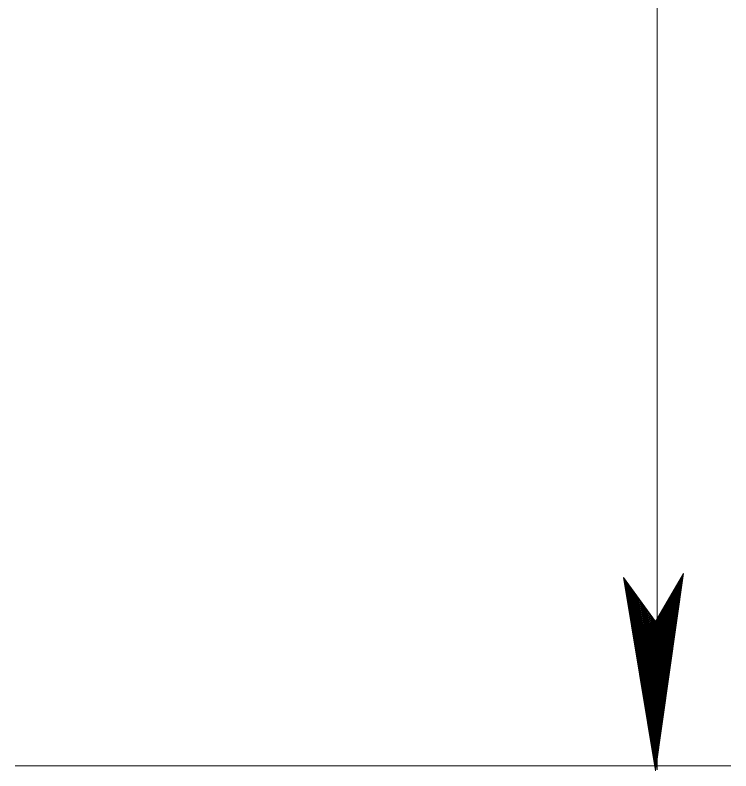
# Model space of a CAD drawing. Extents: x 144 to 252, y 360 to 425.
# Drawn here: x 182.531 to 184.522, y 369.688 to 371.79 of the extents above; entities that cross this region are included whole.
import ezdxf

# ---------------------------------------------------------------- set-up
doc = ezdxf.new("R2010")
doc.units = 0
doc.header["$LTSCALE"] = 0.13
doc.layers.add('1', color=7, linetype='Continuous', lineweight=40)
doc.layers.add('3', color=7, linetype='Continuous', lineweight=13)

msp = doc.modelspace()

# ---------------------------------------------------------------- linework, layer by layer
at = {"layer": '1', "lineweight": 13}
for p, q in [((184.3167, 372.362), (184.3167, 369.6913)), ((184.5221, 369.7028), (182.5307, 369.7028))]:
    msp.add_line(p, q, dxfattribs=at)
at = {"layer": '3'}
for p, q in [((184.3126, 369.6885), (184.2233, 370.2262)), ((184.2233, 370.2262), (184.3124, 370.1037)), ((184.3119, 369.7029), (184.2257, 370.2229)), ((184.3868, 370.2312), (184.3119, 369.7029)), ((184.3848, 370.2278), (184.3119, 369.7138)), ((184.3822, 370.2232), (184.3119, 369.7282)), ((184.3124, 370.1037), (184.3903, 370.2372)), ((184.3903, 370.2372), (184.3126, 369.6885)), ((184.3119, 369.7138), (184.228, 370.2197)), ((184.3119, 369.7282), (184.2312, 370.2154)), ((184.3119, 369.7409), (184.2338, 370.2117)), ((184.3119, 369.7523), (184.2362, 370.2083)), ((184.3119, 369.7667), (184.2394, 370.2041)), ((184.3798, 370.2191), (184.3119, 369.7409)), ((184.3798, 370.2191), (184.3119, 369.7409)), ((184.3776, 370.2154), (184.3119, 369.7523)), ((184.3749, 370.2108), (184.3119, 369.7667)), ((184.3725, 370.2067), (184.3119, 369.7794)), ((184.37, 370.2023), (184.3119, 369.7932)), ((184.3119, 369.7794), (184.2422, 370.2003)), ((184.3119, 369.7932), (184.2451, 370.1962)), ((184.3119, 369.807), (184.2481, 370.1922)), ((184.3119, 369.8202), (184.2509, 370.1882)), ((184.3119, 369.8342), (184.2539, 370.1842)), ((184.3119, 369.8467), (184.2566, 370.1804)), ((184.3674, 370.1979), (184.3119, 369.807)), ((184.3649, 370.1937), (184.3119, 369.8202)), ((184.3622, 370.1892), (184.3119, 369.8342)), ((184.36, 370.1852), (184.3119, 369.8467)), ((184.3577, 370.1814), (184.3119, 369.8582)), ((184.3119, 369.8582), (184.2591, 370.177)), ((184.3119, 369.8738), (184.2624, 370.1724)), ((184.3119, 369.8877), (184.2654, 370.1683)), ((184.3114, 369.9057), (184.2685, 370.1641)), ((184.3114, 369.9196), (184.2715, 370.1599)), ((184.3481, 370.1648), (184.3114, 369.9057)), ((184.3455, 370.1604), (184.3114, 369.9196)), ((184.3549, 370.1764), (184.3119, 369.8738)), ((184.3522, 370.172), (184.3119, 369.8877)), ((184.35, 370.168), (184.313, 369.9072)), ((184.3114, 369.9327), (184.2743, 370.1561)), ((184.3119, 369.9418), (184.2771, 370.1523)), ((184.3119, 369.9538), (184.2797, 370.1488)), ((184.3119, 369.9677), (184.2827, 370.1447)), ((184.3119, 369.9833), (184.2859, 370.14)), ((184.343, 370.1562), (184.3114, 369.9327)), ((184.3422, 370.1547), (184.3119, 369.9418)), ((184.3399, 370.1507), (184.3119, 369.9538)), ((184.3372, 370.1463), (184.3119, 369.9677)), ((184.3344, 370.1413), (184.3119, 369.9833)), ((184.3119, 369.9959), (184.2887, 370.1363)), ((184.3119, 370.0092), (184.2915, 370.1324)), ((184.3119, 370.0212), (184.2942, 370.1288)), ((184.3119, 370.0357), (184.2972, 370.1246)), ((184.3119, 370.0495), (184.3002, 370.1204)), ((184.3119, 370.0622), (184.3029, 370.1167)), ((184.332, 370.1372), (184.3119, 369.9959)), ((184.3295, 370.133), (184.3119, 370.0092)), ((184.3272, 370.1292), (184.3119, 370.0212)), ((184.3246, 370.1245), (184.3119, 370.0357)), ((184.322, 370.1201), (184.3119, 370.0495)), ((184.3119, 370.0754), (184.3057, 370.1128)), ((184.3119, 370.0868), (184.3082, 370.1094)), ((184.3119, 370.097), (184.3104, 370.1064)), ((184.3197, 370.116), (184.3119, 370.0622)), ((184.315, 370.1081), (184.3119, 370.0868)), ((184.3126, 370.1039), (184.3126, 369.6885)), ((184.3166, 370.1107), (184.313, 370.0857))]:
    msp.add_line(p, q, dxfattribs=at)

doc.saveas('drawing.dxf')
